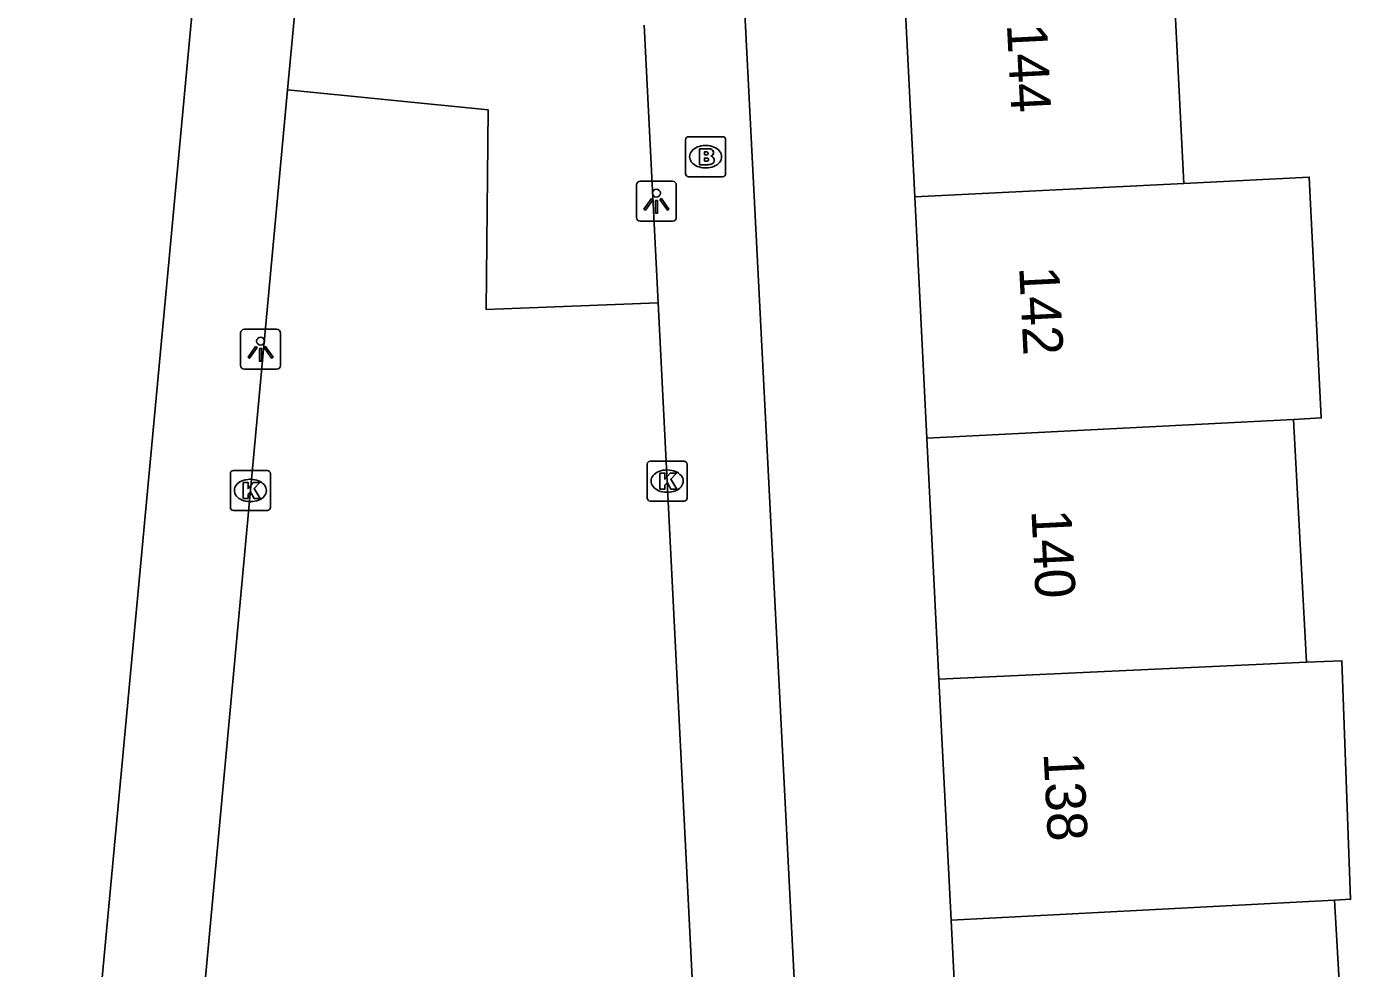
# Model space of a CAD drawing. Extents: x 161084 to 161928, y 385355 to 386522.
# Drawn here: x 161468.8 to 161501.92, y 386278.49 to 386302.06 of the extents above; entities that cross this region are included whole.
import ezdxf

# ---------------------------------------------------------------- set-up
doc = ezdxf.new("R2010")
doc.units = 0
for name, color, linetype in [('IMGEO_Brandkraan', 7, 'Continuous'), ('IMGEO_Groenvoorziening', 7, 'Continuous'), ('IMGEO_Kolk', 7, 'Continuous'), ('IMGEO_Lichtpunt', 7, 'Continuous'), ('IMGEO_Pand', 7, 'Continuous'), ('IMGEO_Pand_nummerreeks', 7, 'Continuous'), ('IMGEO_Voetpad_open', 7, 'Continuous')]:
    doc.layers.add(name, color=color, linetype=linetype)

msp = doc.modelspace()

# ---------------------------------------------------------------- linework, layer by layer
at = {"layer": 'IMGEO_Brandkraan'}
for p, q in [((161485.288, 386298.372), (161485.288, 386299.224)), ((161485.363, 386299.298), (161486.215, 386299.298)), ((161485.776, 386299.078), (161485.801, 386299.078)), ((161486.289, 386299.224), (161486.289, 386298.372)), ((161485.799, 386298.518), (161485.774, 386298.518)), ((161486.215, 386298.298), (161485.363, 386298.298))]:
    msp.add_line(p, q, dxfattribs=at)
for points in [[(161485.288, 386298.372), (161485.288, 386299.224)], [(161485.363, 386299.298), (161486.215, 386299.298)], [(161486.289, 386299.224), (161486.289, 386298.372)], [(161485.636, 386298.998), (161485.636, 386298.598), (161485.849, 386298.598)], [(161485.867, 386298.998), (161485.636, 386298.998)], [(161485.815, 386298.917), (161485.761, 386298.917), (161485.761, 386298.841)], [(161485.761, 386298.841), (161485.814, 386298.841)], [(161485.823, 386298.765), (161485.761, 386298.765), (161485.761, 386298.684)], [(161485.761, 386298.684), (161485.823, 386298.684)], [(161486.215, 386298.298), (161485.363, 386298.298)]]:
    msp.add_lwpolyline(points, dxfattribs=at)
for centre, radius, start, end in [((161485.365, 386299.222), 0.0765, 91.552, 178.448), ((161485.365, 386299.222), 0.0765, 91.552, 178.448), ((161486.213, 386299.222), 0.0765, 1.552, 88.448), ((161486.213, 386299.222), 0.0765, 1.552, 88.448), ((161485.816, 386298.879), 0.0379, 267.8285, 90.9355), ((161485.824, 386298.724), 0.0404, 269.8759, 90.5077), ((161485.871, 386298.853), 0.145, 59.4692, 91.5367), ((161485.896, 386298.9), 0.0922, 285.5137, 58.1501), ((161485.901, 386298.708), 0.105, 301.3115, 78.989), ((161485.855, 386298.849), 0.251, 268.6676, 293.5347), ((161485.365, 386298.374), 0.0765, 181.552, 268.448), ((161485.365, 386298.374), 0.0765, 181.552, 268.448), ((161486.213, 386298.374), 0.0765, 271.552, 358.448), ((161486.213, 386298.374), 0.0765, 271.552, 358.448)]:
    msp.add_arc(centre, radius, start, end, dxfattribs=at)
for centre, major_axis, ratio, start_param, end_param in [((161485.775, 386298.798), (-0.387, 0.002), 0.722429, 4.712389, 7.853982), ((161485.8, 386298.798), (-0.39, 0.002), 0.717154, 1.570796, 4.712389)]:
    msp.add_ellipse(centre, major_axis=major_axis, ratio=ratio, start_param=start_param, end_param=end_param, dxfattribs=at)
at = {"layer": 'IMGEO_Groenvoorziening'}
msp.add_lwpolyline([(161475.328, 386300.469), (161480.351, 386299.969), (161480.3, 386294.975), (161484.601, 386295.139)], dxfattribs=at)
at = {"layer": 'IMGEO_Kolk'}
for p, q in [((161484.326, 386290.255), (161484.326, 386291.107)), ((161484.401, 386291.181), (161485.253, 386291.181)), ((161485.327, 386291.107), (161485.327, 386290.255)), ((161473.899, 386290.021), (161473.899, 386290.873)), ((161473.974, 386290.947), (161474.826, 386290.947)), ((161474.9, 386290.873), (161474.9, 386290.021)), ((161484.814, 386290.961), (161484.839, 386290.961)), ((161474.387, 386290.727), (161474.412, 386290.727)), ((161474.41, 386290.167), (161474.385, 386290.167)), ((161485.253, 386290.181), (161484.401, 386290.181)), ((161484.837, 386290.401), (161484.812, 386290.401)), ((161474.826, 386289.947), (161473.974, 386289.947))]:
    msp.add_line(p, q, dxfattribs=at)
for points in [[(161484.326, 386290.255), (161484.326, 386291.107)], [(161484.401, 386291.181), (161485.253, 386291.181)], [(161485.327, 386291.107), (161485.327, 386290.255)], [(161473.899, 386290.021), (161473.899, 386290.873)], [(161473.974, 386290.947), (161474.826, 386290.947)], [(161474.9, 386290.873), (161474.9, 386290.021)], [(161484.647, 386290.881), (161484.77, 386290.881), (161484.77, 386290.73), (161484.9, 386290.881), (161485.064, 386290.881), (161484.918, 386290.73), (161485.071, 386290.481), (161484.919, 386290.481), (161484.834, 386290.645), (161484.77, 386290.578), (161484.77, 386290.481), (161484.647, 386290.481), (161484.647, 386290.881)], [(161474.22, 386290.647), (161474.343, 386290.647), (161474.343, 386290.496), (161474.473, 386290.647), (161474.637, 386290.647), (161474.491, 386290.496), (161474.644, 386290.247), (161474.492, 386290.247), (161474.407, 386290.411), (161474.343, 386290.344), (161474.343, 386290.247), (161474.22, 386290.247), (161474.22, 386290.647)], [(161485.253, 386290.181), (161484.401, 386290.181)], [(161474.826, 386289.947), (161473.974, 386289.947)]]:
    msp.add_lwpolyline(points, dxfattribs=at)
for centre, start, end in [((161484.403, 386291.105), 91.552, 178.448), ((161484.403, 386291.105), 91.552, 178.448), ((161485.251, 386291.105), 1.552, 88.448), ((161485.251, 386291.105), 1.552, 88.448), ((161473.976, 386290.871), 91.552, 178.448), ((161473.976, 386290.871), 91.552, 178.448), ((161474.824, 386290.871), 1.552, 88.448), ((161474.824, 386290.871), 1.552, 88.448), ((161484.403, 386290.257), 181.552, 268.448), ((161484.403, 386290.257), 181.552, 268.448), ((161485.251, 386290.257), 271.552, 358.448), ((161485.251, 386290.257), 271.552, 358.448), ((161473.976, 386290.023), 181.552, 268.448), ((161473.976, 386290.023), 181.552, 268.448), ((161474.824, 386290.023), 271.552, 358.448), ((161474.824, 386290.023), 271.552, 358.448)]:
    msp.add_arc(centre, 0.0765, start, end, dxfattribs=at)
for centre, major_axis, ratio, start_param, end_param in [((161484.813, 386290.681), (-0.387, 0.002), 0.722429, 4.712389, 7.853982), ((161484.838, 386290.681), (-0.39, 0.002), 0.717154, 1.570796, 4.712389), ((161474.386, 386290.447), (-0.387, 0.002), 0.722429, 4.712389, 7.853982), ((161474.411, 386290.447), (-0.39, 0.002), 0.717154, 1.570796, 4.712389)]:
    msp.add_ellipse(centre, major_axis=major_axis, ratio=ratio, start_param=start_param, end_param=end_param, dxfattribs=at)
at = {"layer": 'IMGEO_Lichtpunt'}
for p, q in [((161484.06, 386298.088), (161484.06, 386297.281)), ((161484.06, 386298.088), (161484.06, 386297.281)), ((161484.962, 386298.183), (161484.154, 386298.183)), ((161484.962, 386298.183), (161484.154, 386298.183)), ((161485.056, 386297.281), (161485.056, 386298.088)), ((161485.056, 386297.281), (161485.056, 386298.088)), ((161484.154, 386297.187), (161484.962, 386297.187)), ((161484.154, 386297.187), (161484.962, 386297.187)), ((161475.058, 386294.48), (161474.25, 386294.48)), ((161475.058, 386294.48), (161474.25, 386294.48)), ((161474.156, 386294.385), (161474.156, 386293.578)), ((161474.156, 386294.385), (161474.156, 386293.578)), ((161475.152, 386293.578), (161475.152, 386294.385)), ((161475.152, 386293.578), (161475.152, 386294.385)), ((161474.25, 386293.484), (161475.058, 386293.484)), ((161474.25, 386293.484), (161475.058, 386293.484))]:
    msp.add_line(p, q, dxfattribs=at)
for points in [[(161484.434, 386297.752), (161484.473, 386297.724), (161484.285, 386297.462), (161484.247, 386297.489), (161484.434, 386297.752)], [(161484.646, 386297.724), (161484.684, 386297.751), (161484.871, 386297.489), (161484.832, 386297.461), (161484.646, 386297.724)], [(161484.536, 386297.704), (161484.583, 386297.704), (161484.583, 386297.382), (161484.536, 386297.382), (161484.536, 386297.704)], [(161474.53, 386294.049), (161474.569, 386294.021), (161474.381, 386293.759), (161474.343, 386293.786), (161474.53, 386294.049)], [(161474.632, 386294.001), (161474.679, 386294.001), (161474.679, 386293.679), (161474.632, 386293.679), (161474.632, 386294.001)], [(161474.742, 386294.021), (161474.78, 386294.048), (161474.967, 386293.786), (161474.928, 386293.758), (161474.742, 386294.021)]]:
    msp.add_lwpolyline(points, dxfattribs=at)
for centre in [(161484.559, 386297.886), (161474.655, 386294.183)]:
    msp.add_circle(centre, 0.0994, dxfattribs=at)
for centre, start, end in [((161484.154, 386298.088), 90, 180), ((161484.154, 386298.088), 90, 180), ((161484.962, 386298.088), 0, 90), ((161484.962, 386298.088), 0, 90), ((161484.154, 386297.281), 180, 270), ((161484.154, 386297.281), 180, 270), ((161484.962, 386297.281), 270, 0), ((161484.962, 386297.281), 270, 360), ((161474.25, 386294.385), 90, 180), ((161474.25, 386294.385), 90, 180), ((161475.058, 386294.385), 0, 90), ((161475.058, 386294.385), 0, 90), ((161474.25, 386293.578), 180, 270), ((161474.25, 386293.578), 180, 270), ((161475.058, 386293.578), 270, 0), ((161475.058, 386293.578), 270, 360)]:
    msp.add_arc(centre, 0.0946, start, end, dxfattribs=at)
at = {"layer": 'IMGEO_Pand'}
for points in [[(161497.753, 386298.13), (161497.453, 386304.072), (161496.445, 386304.021), (161490.721, 386303.732), (161491.02, 386297.791)], [(161491.02, 386297.791), (161497.753, 386298.13)], [(161497.753, 386298.13), (161500.889, 386298.288), (161501.192, 386292.262), (161500.5, 386292.226)], [(161491.323, 386291.759), (161491.02, 386297.791)], [(161500.5, 386292.226), (161491.323, 386291.759)], [(161500.818, 386286.154), (161500.5, 386292.226)], [(161491.323, 386291.759), (161491.627, 386285.728)], [(161491.627, 386285.728), (161500.818, 386286.154)], [(161500.818, 386286.154), (161501.709, 386286.186), (161501.923, 386280.219), (161501.524, 386280.196)], [(161491.931, 386279.695), (161491.627, 386285.728)], [(161501.524, 386280.196), (161491.931, 386279.695)], [(161501.524, 386280.196), (161501.698, 386277.154), (161500.541, 386275.819), (161498.885, 386275.735), (161498.973, 386274.001)], [(161492.234, 386273.663), (161491.931, 386279.695)]]:
    msp.add_lwpolyline(points, dxfattribs=at)
at = {"layer": 'IMGEO_Voetpad_open'}
for points in [[(161488.978, 386259.137), (161486.713, 386303.53), (161486.584, 386306.121), (161486.577, 386306.373), (161486.592, 386306.616), (161486.629, 386306.858), (161486.687, 386307.095), (161486.766, 386307.326), (161486.866, 386307.548), (161486.985, 386307.762), (161487.123, 386307.963), (161487.278, 386308.152), (161487.449, 386308.325), (161487.635, 386308.483), (161487.835, 386308.624), (161488.046, 386308.746), (161488.267, 386308.849), (161488.497, 386308.932), (161488.733, 386308.994), (161488.974, 386309.034)], [(161473.241, 386305.659), (161468.799, 386257.942)], [(161475.328, 386300.469), (161475.559, 386302.959)], [(161484.25, 386302.092), (161484.601, 386295.139)], [(161472.09, 386265.455), (161475.328, 386300.469)], [(161484.601, 386295.139), (161485.713, 386273.111)]]:
    msp.add_lwpolyline(points, dxfattribs=at)

# ---------------------------------------------------------------- texts
at = {"layer": 'IMGEO_Pand_nummerreeks'}
for s, p in [('144', (161493.326, 386302.107)), ('142', (161493.632, 386296.034)), ('140', (161493.938, 386289.952)), ('138', (161494.243, 386283.877))]:
    msp.add_text(s, height=1, rotation=272.8807, dxfattribs=at).set_placement(p)

doc.saveas('drawing.dxf')
